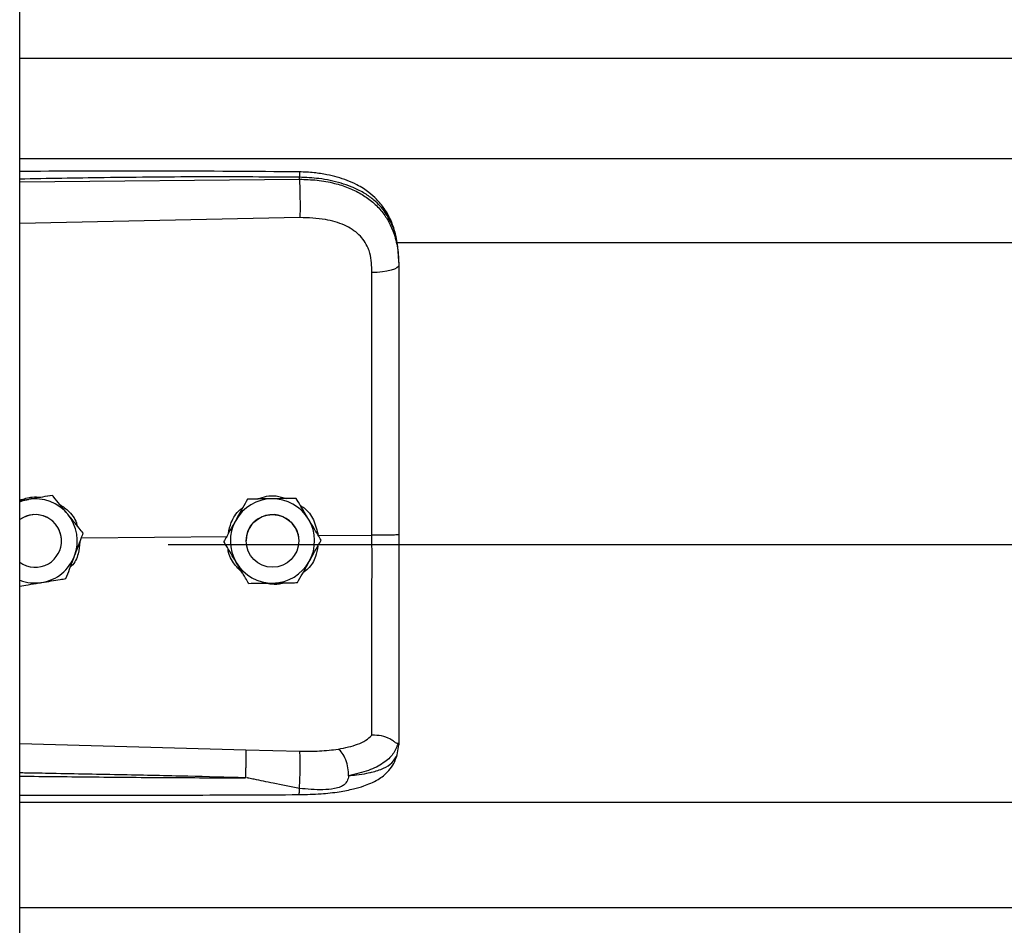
# Model space of a CAD drawing. Header units: inches. Extents: x 170 to 284, y 215 to 248.
# Tile 350 of 656: x 202.5 to 202.7, y 223.585 to 223.769. Entities that reach past the tile are written whole.
import ezdxf

# ---------------------------------------------------------------- set-up
doc = ezdxf.new("R2010")
doc.units = ezdxf.units.IN
doc.header["$LTSCALE"] = 0.25
doc.header["$MEASUREMENT"] = 0
doc.layers.add('RH FRONT OF HOOD', color=7, linetype='Continuous')

msp = doc.modelspace()

# ---------------------------------------------------------------- linework, layer by layer
at = {"layer": 'RH FRONT OF HOOD'}
for p, q in [((202.5003237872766, 220.1328032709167), (202.5003237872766, 224.3332527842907)), ((202.5003237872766, 223.7609174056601), (206.5326438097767, 223.7609174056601)), ((202.5003237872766, 223.7405294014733), (206.5326438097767, 223.7405294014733)), ((202.5003237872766, 223.7357810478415), (202.5571710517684, 223.7363177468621)), ((202.5571710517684, 223.7363177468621), (202.5571710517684, 223.7367291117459)), ((202.557267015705, 223.7285289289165), (202.5003237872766, 223.7273193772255)), ((202.5768719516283, 223.7234537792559), (206.4560926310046, 223.7234537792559)), ((202.5773665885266, 223.7193945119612), (202.5773665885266, 223.71890619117)), ((202.5020983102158, 223.6712530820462), (202.5003237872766, 223.6709642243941)), ((202.5069763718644, 223.6720492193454), (202.5060478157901, 223.6718981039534)), ((202.5069763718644, 223.6720475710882), (202.5069763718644, 223.6720492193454)), ((202.5466154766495, 223.6712894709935), (202.5466154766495, 223.6712911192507)), ((202.5564989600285, 223.6714377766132), (202.5564989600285, 223.6714394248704)), ((202.5128579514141, 223.6634105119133), (202.5425559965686, 223.6636948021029)), ((202.5132301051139, 223.6643927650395), (202.5132301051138, 223.6643944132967)), ((202.5609953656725, 223.6638713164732), (202.5719089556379, 223.6639757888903)), ((202.5088241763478, 223.662803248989), (202.5088241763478, 223.6628040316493)), ((202.5304915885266, 223.6620613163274), (206.5024760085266, 223.6620613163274)), ((202.5418021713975, 223.6626559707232), (202.5418021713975, 223.6626576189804)), ((202.5463354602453, 223.6628040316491), (202.5463354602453, 223.6628032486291)), ((202.5570358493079, 223.6628032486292), (202.5570358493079, 223.6628040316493)), ((202.5615691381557, 223.6629525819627), (202.5615691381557, 223.6629542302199)), ((202.5003237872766, 223.6216476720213), (202.5462594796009, 223.6203158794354)), ((202.5770268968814, 223.6193391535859), (202.5773665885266, 223.6213243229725)), ((202.5773665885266, 223.6218531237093), (202.5773665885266, 223.6213243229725)), ((202.5462594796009, 223.6203158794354), (202.5572451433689, 223.6200537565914)), ((202.5003237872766, 223.609675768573), (206.5326438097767, 223.609675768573)), ((202.5003237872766, 223.5882967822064), (206.5326438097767, 223.5882967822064))]:
    msp.add_line(p, q, dxfattribs=at)
at = {"layer": 'RH FRONT OF HOOD', "flags": 128}
for points in [[(202.5773665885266, 223.71890619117), (202.577262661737, 223.7186104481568), (202.5769547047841, 223.7183255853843), (202.5764540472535, 223.7180620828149), (202.5757791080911, 223.7178296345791), (202.5749547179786, 223.7176367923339), (202.5740112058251, 223.7174906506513), (202.5729832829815, 223.7173965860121), (202.5719087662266, 223.7173580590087)], [(202.5003237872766, 223.6707636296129), (202.501007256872, 223.6710012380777), (202.5020983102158, 223.6712530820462)], [(202.5562784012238, 223.6655483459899), (202.5568832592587, 223.664072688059), (202.5570358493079, 223.6628040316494)]]:
    msp.add_lwpolyline(points, dxfattribs=at)
at = {"layer": 'RH FRONT OF HOOD'}
msp.add_circle((202.5516856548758, 223.662803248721), 0.005350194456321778, dxfattribs=at)
for centre, radius, start, end in [((202.5034739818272, 223.6628040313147), 0.008560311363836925, 39.24773070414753, 99.24772960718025), ((202.5516856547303, 223.6628040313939), 0.008560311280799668, 90.85968127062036, 150.8596805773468), ((202.551685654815, 223.6628040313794), 0.008560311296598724, 30.85968260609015, 90.85968183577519), ((202.5034739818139, 223.6628040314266), 0.005350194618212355, 39.24773075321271, 126.0718980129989), ((202.5034739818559, 223.6628032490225), 0.005350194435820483, 300.009742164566, 126.0718999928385), ((202.5034739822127, 223.6628040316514), 0.00856031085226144, 339.2477292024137, 39.24773059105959), ((202.5516856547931, 223.6628040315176), 0.005350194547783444, 30.85968222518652, 179.9999985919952), ((202.5516856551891, 223.6628040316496), 0.008560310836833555, 330.8596808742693, 30.85968233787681), ((202.5034739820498, 223.6628040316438), 0.005350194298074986, 5.903435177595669e-08, 39.24773054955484), ((202.5516856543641, 223.6628040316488), 0.008560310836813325, 150.8596808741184, 210.8596823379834), ((202.5034739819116, 223.6628040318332), 0.008560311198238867, 279.2477290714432, 339.2477287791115), ((202.5034739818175, 223.6628032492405), 0.005350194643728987, 233.9281021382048, 300.0097413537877), ((202.5516856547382, 223.662804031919), 0.008560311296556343, 210.8596826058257, 270.8596818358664), ((202.5516856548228, 223.6628040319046), 0.008560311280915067, 270.8596812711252, 330.8596805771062), ((202.5034739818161, 223.6628040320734), 0.008560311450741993, 248.4076756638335, 279.2477294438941)]:
    msp.add_arc(centre, radius, start, end, dxfattribs=at)
for points, knots in [([(202.5571524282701, 223.737821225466), (202.5479354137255, 223.7378891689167), (202.5298485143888, 223.7380224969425), (202.5109049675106, 223.7379651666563), (202.5011792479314, 223.7379123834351), (202.5003237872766, 223.737907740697)], [0, 0, 0, 0, 0.4865830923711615, 0.9548405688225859, 1, 1, 1, 1]), ([(202.5571522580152, 223.7378053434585), (202.5571534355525, 223.7378093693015), (202.5571574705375, 223.7378231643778), (202.5571626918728, 223.7377082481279), (202.5571693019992, 223.7374154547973), (202.5571703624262, 223.7369995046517), (202.5571710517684, 223.7367291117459)], [0, 0, 0, 0, 0.09787641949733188, 0.3353863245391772, 0.5679606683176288, 1, 1, 1, 1]), ([(202.5772801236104, 223.7214376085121), (202.5771611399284, 223.7225080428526), (202.5769457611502, 223.7244456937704), (202.576200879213, 223.7269643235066), (202.5753436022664, 223.7288740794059), (202.574268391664, 223.7306267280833), (202.5729533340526, 223.732214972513), (202.5714826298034, 223.733509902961), (202.5701089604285, 223.7344697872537), (202.568666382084, 223.7353012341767), (202.5662881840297, 223.7363683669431), (202.5633517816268, 223.737181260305), (202.560042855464, 223.7377097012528), (202.5581510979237, 223.7377826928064), (202.5571524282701, 223.737821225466)], [0, 0, 0, 0, 0.1084465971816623, 0.1963050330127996, 0.269182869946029, 0.3279968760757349, 0.4149595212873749, 0.4916410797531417, 0.53897604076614, 0.5941910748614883, 0.6694152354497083, 0.8148545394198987, 0.9022606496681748, 1, 1, 1, 1]), ([(202.5571710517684, 223.7367291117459), (202.5508652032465, 223.7367684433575), (202.5376261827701, 223.7368510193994), (202.518676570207, 223.7366698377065), (202.5060360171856, 223.7364488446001), (202.5003237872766, 223.7363489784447)], [0, 0, 0, 0, 0.3326703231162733, 0.6984356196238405, 1, 1, 1, 1]), ([(202.5773665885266, 223.7193945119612), (202.5773038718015, 223.7207509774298), (202.5771854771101, 223.7233116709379), (202.5762159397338, 223.7268026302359), (202.5749267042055, 223.729214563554), (202.5735628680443, 223.7309172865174), (202.5724799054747, 223.7319606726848), (202.571420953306, 223.7327891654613), (202.5704315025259, 223.7334491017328), (202.5691971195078, 223.7341441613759), (202.5676031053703, 223.7348698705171), (202.5649393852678, 223.7357778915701), (202.5614042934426, 223.7365378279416), (202.5584977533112, 223.7366691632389), (202.5571710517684, 223.7367291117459)], [0, 0, 0, 0, 0.1307156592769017, 0.2467609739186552, 0.3577928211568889, 0.4170971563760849, 0.4791482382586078, 0.5177152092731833, 0.5590896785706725, 0.6032945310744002, 0.6633484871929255, 0.7353692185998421, 0.8792082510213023, 1, 1, 1, 1]), ([(202.5571710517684, 223.7363177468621), (202.5571927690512, 223.7357418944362), (202.5572378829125, 223.7345456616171), (202.5572788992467, 223.7323205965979), (202.5572921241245, 223.7301432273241), (202.5572751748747, 223.729053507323), (202.557267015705, 223.7285289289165)], [0, 0, 0, 0, 0.2406941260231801, 0.4999999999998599, 0.7593058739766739, 1, 1, 1, 1]), ([(202.5571710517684, 223.7363177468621), (202.5583678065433, 223.7362860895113), (202.5608000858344, 223.7362217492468), (202.5641296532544, 223.735602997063), (202.5671080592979, 223.7346598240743), (202.5696396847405, 223.7334462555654), (202.5718852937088, 223.7319003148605), (202.573747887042, 223.7300651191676), (202.5752415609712, 223.7279299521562), (202.5764108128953, 223.7253753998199), (202.5772076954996, 223.7222990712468), (202.5773131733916, 223.7200467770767), (202.5773665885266, 223.71890619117)], [0, 0, 0, 0, 0.1094013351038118, 0.2223468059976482, 0.315179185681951, 0.4102231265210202, 0.5012749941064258, 0.5946006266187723, 0.6834485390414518, 0.7745330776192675, 0.8858211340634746, 1, 1, 1, 1]), ([(202.571483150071, 223.7212913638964), (202.5714831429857, 223.721291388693), (202.5713805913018, 223.7216502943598), (202.5708853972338, 223.7230564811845), (202.5693493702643, 223.7252591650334), (202.5662823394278, 223.7271624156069), (202.5621661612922, 223.7283740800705), (202.559013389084, 223.72847373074), (202.557267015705, 223.7285289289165)], [0, 0, 0, 0, 4.497367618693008e-06, 0.06509473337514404, 0.261670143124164, 0.4753105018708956, 0.709365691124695, 1, 1, 1, 1]), ([(202.5719087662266, 223.7173580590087), (202.571838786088, 223.7186826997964), (202.5717688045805, 223.7200073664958), (202.5714831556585, 223.7212913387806), (202.571483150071, 223.7212913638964)], [0, 0, 0, 0, 0.999980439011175, 1, 1, 1, 1]), ([(202.5719089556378, 223.6639757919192), (202.5719089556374, 223.6639758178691), (202.5719088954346, 223.6673621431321), (202.5719088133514, 223.6744088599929), (202.5719087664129, 223.6850820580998), (202.5719087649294, 223.6959581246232), (202.5719087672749, 223.706745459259), (202.571908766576, 223.7138205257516), (202.5719087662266, 223.7173580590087)], [0, 0, 0, 0, 1.439079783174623e-06, 0.1877923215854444, 0.3908439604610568, 0.5938956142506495, 0.796947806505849, 1, 1, 1, 1]), ([(202.5773665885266, 223.71890619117), (202.5773665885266, 223.7152760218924), (202.5773665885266, 223.7080051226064), (202.5773665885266, 223.6969243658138), (202.5773665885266, 223.6857417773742), (202.5773665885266, 223.6747731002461), (202.5773665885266, 223.6675252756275), (202.5773665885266, 223.6640454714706)], [0, 0, 0, 0, 0.2027568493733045, 0.4061035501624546, 0.60886041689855, 0.8122072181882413, 1, 1, 1, 1]), ([(202.5003237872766, 223.6710831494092), (202.5011614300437, 223.6713637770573), (202.5025706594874, 223.6718358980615), (202.5040437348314, 223.6717172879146), (202.5046412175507, 223.6716691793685)], [0, 0, 0, 0, 0.5943977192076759, 1, 1, 1, 1]), ([(202.5069763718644, 223.6720475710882), (202.506300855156, 223.6719375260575), (202.5049339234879, 223.671714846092), (202.5032688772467, 223.6714436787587), (202.5023156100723, 223.6712884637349), (202.5020983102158, 223.6712530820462)], [0, 0, 0, 0, 0.4299704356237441, 0.8700602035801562, 0.9999999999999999, 0.9999999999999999, 0.9999999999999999, 0.9999999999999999]), ([(202.5101032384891, 223.6682220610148), (202.5099795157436, 223.6683735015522), (202.5090118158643, 223.669557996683), (202.5079506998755, 223.6708567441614), (202.5070713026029, 223.6719330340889), (202.5069763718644, 223.6720492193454)], [0, 0, 0, 0, 0.1156468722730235, 0.9045342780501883, 1, 1, 1, 1]), ([(202.5101032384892, 223.6682199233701), (202.5099795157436, 223.6683713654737), (202.5090118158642, 223.6695558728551), (202.5079506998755, 223.6708548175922), (202.5070713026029, 223.6719313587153), (202.5069763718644, 223.6720475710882)], [0, 0, 0, 0, 0.115646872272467, 0.9045342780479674, 1, 1, 1, 1]), ([(202.5466154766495, 223.6712911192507), (202.5462822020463, 223.6706933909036), (202.5456078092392, 223.6694838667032), (202.5447863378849, 223.6680104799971), (202.5443160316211, 223.6671669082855), (202.5442088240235, 223.6669746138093)], [0, 0, 0, 0, 0.4299704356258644, 0.8700602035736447, 0.9999999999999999, 0.9999999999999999, 0.9999999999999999, 0.9999999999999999]), ([(202.5466154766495, 223.6712894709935), (202.5462822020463, 223.6706916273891), (202.5456078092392, 223.6694818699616), (202.5447863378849, 223.668008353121), (202.5443160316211, 223.6671647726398), (202.5442088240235, 223.6669724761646)], [0, 0, 0, 0, 0.4299704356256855, 0.8700602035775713, 0.9999999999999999, 0.9999999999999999, 0.9999999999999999, 0.9999999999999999]), ([(202.551557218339, 223.6713655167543), (202.5502851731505, 223.6713463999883), (202.5485886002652, 223.6713209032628), (202.5470103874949, 223.6712970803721), (202.5466154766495, 223.6712911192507)], [0, 0, 0, 0, 0.7497733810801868, 1, 1, 1, 1]), ([(202.551557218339, 223.6713633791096), (202.5502851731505, 223.6713443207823), (202.5485886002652, 223.6713189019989), (202.5470103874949, 223.6712953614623), (202.5466154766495, 223.6712894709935)], [0, 0, 0, 0, 0.7497733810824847, 0.9999999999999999, 0.9999999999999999, 0.9999999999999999, 0.9999999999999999]), ([(202.5487618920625, 223.6713234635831), (202.5493308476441, 223.6715367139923), (202.5505122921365, 223.6719795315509), (202.5525568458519, 223.6720346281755), (202.5538940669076, 223.6716278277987), (202.5546062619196, 223.6714111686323)], [0, 0, 0, 0, 0.3027399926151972, 0.6286439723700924, 1, 1, 1, 1]), ([(202.5564989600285, 223.6714394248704), (202.5558146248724, 223.6714292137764), (202.5544298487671, 223.6714085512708), (202.5527430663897, 223.6713833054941), (202.5517773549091, 223.671368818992), (202.551557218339, 223.6713655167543)], [0, 0, 0, 0, 0.4299704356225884, 0.8700602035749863, 1, 1, 1, 1]), ([(202.5564989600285, 223.6714377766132), (202.5558146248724, 223.671427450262), (202.5544298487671, 223.6714065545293), (202.5527430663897, 223.671381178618), (202.5517773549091, 223.6713666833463), (202.551557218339, 223.6713633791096)], [0, 0, 0, 0, 0.429970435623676, 0.8700602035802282, 0.9999999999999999, 0.9999999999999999, 0.9999999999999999, 0.9999999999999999]), ([(202.5590340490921, 223.6671970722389), (202.5589337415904, 223.6673649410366), (202.5581491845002, 223.6686779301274), (202.5572888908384, 223.6701175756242), (202.5565759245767, 223.6713106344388), (202.5564989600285, 223.6714394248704)], [0, 0, 0, 0, 0.1156468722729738, 0.9045342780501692, 1, 1, 1, 1]), ([(202.5590340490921, 223.6671949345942), (202.5589337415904, 223.6673628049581), (202.5581491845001, 223.6686758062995), (202.5572888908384, 223.670115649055), (202.5565759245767, 223.6713089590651), (202.5564989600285, 223.6714377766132)], [0, 0, 0, 0, 0.1156468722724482, 0.9045342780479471, 1, 1, 1, 1]), ([(202.5082475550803, 223.6703532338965), (202.5088969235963, 223.6699254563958), (202.5103878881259, 223.668943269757), (202.5116895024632, 223.6672107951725), (202.5119654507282, 223.6659744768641), (202.512020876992, 223.665726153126)], [0, 0, 0, 0, 0.3814222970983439, 0.8757540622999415, 1, 1, 1, 1]), ([(202.5427198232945, 223.6643037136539), (202.5428822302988, 223.6650556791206), (202.5432611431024, 223.6668100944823), (202.5443905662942, 223.6686505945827), (202.5454303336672, 223.6693819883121), (202.545628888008, 223.6695216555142)], [0, 0, 0, 0, 0.3776771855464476, 0.8811610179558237, 1, 1, 1, 1]), ([(202.5573738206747, 223.6699754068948), (202.5576189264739, 223.6698275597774), (202.5587517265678, 223.6691442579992), (202.5602255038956, 223.6670448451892), (202.5607326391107, 223.6649543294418), (202.5609953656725, 223.6638713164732)], [0, 0, 0, 0, 0.1174426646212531, 0.5427821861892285, 1, 1, 1, 1]), ([(202.5132301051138, 223.6643944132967), (202.5129660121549, 223.6647177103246), (202.5119668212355, 223.6659408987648), (202.5108931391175, 223.66725516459), (202.5101032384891, 223.6682220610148)], [0, 0, 0, 0, 0.2643068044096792, 1, 1, 1, 1]), ([(202.5132301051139, 223.6643927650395), (202.5129660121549, 223.6647159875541), (202.5119668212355, 223.6659388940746), (202.5108931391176, 223.6672530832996), (202.5101032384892, 223.6682199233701)], [0, 0, 0, 0, 0.2643068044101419, 1, 1, 1, 1]), ([(202.5615691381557, 223.6629542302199), (202.5613550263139, 223.6633125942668), (202.5605449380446, 223.6646684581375), (202.5596744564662, 223.6661252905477), (202.5590340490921, 223.6671970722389)], [0, 0, 0, 0, 0.2643068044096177, 1, 1, 1, 1]), ([(202.5615691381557, 223.6629525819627), (202.5613550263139, 223.6633108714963), (202.5605449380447, 223.6646664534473), (202.5596744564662, 223.6661232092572), (202.5590340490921, 223.6671949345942)], [0, 0, 0, 0, 0.2643068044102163, 1, 1, 1, 1]), ([(202.5442088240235, 223.6669746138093), (202.54358933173, 223.6658634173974), (202.54276309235, 223.6643813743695), (202.541994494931, 223.6630026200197), (202.5418021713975, 223.6626576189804)], [0, 0, 0, 0, 0.7497733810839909, 1, 1, 1, 1]), ([(202.5442088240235, 223.6669724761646), (202.54358933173, 223.6658613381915), (202.54276309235, 223.6643793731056), (202.541994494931, 223.6630009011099), (202.5418021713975, 223.6626559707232)], [0, 0, 0, 0, 0.7497733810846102, 0.9999999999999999, 0.9999999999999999, 0.9999999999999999, 0.9999999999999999]), ([(202.5114789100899, 223.6597708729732), (202.5119296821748, 223.6609605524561), (202.5125308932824, 223.6625472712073), (202.513090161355, 223.6640233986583), (202.5132301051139, 223.6643927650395)], [0, 0, 0, 0, 0.7497733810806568, 1, 1, 1, 1]), ([(202.5719087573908, 223.6232852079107), (202.5719087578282, 223.6235479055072), (202.5719087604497, 223.6251223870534), (202.5719087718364, 223.6285537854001), (202.5719088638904, 223.6341551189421), (202.5719091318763, 223.6405949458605), (202.5719094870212, 223.6478209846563), (202.5719097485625, 223.6556958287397), (202.5719097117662, 223.661223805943), (202.5719096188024, 223.6639757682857), (202.5719096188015, 223.6639757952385)], [0, 0, 0, 0, 0.03155846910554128, 0.1891461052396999, 0.3467338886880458, 0.5043277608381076, 0.6619226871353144, 0.8309600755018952, 0.9999983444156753, 1, 1, 1, 1]), ([(202.5773665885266, 223.6640454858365), (202.5772853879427, 223.6640341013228), (202.5771229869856, 223.6640113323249), (202.5758701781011, 223.6639833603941), (202.5740727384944, 223.6639673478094), (202.5726306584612, 223.6639729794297), (202.5719096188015, 223.6639757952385)], [0, 0, 0, 0, 0.2500007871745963, 0.5000009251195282, 0.750000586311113, 1, 1, 1, 1]), ([(202.5773665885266, 223.6640454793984), (202.5773665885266, 223.6610081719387), (202.5773665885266, 223.6548327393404), (202.5773665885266, 223.6460457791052), (202.5773665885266, 223.6378791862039), (202.5773665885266, 223.6312991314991), (202.5773665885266, 223.6259144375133), (202.5773665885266, 223.6232139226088), (202.5773665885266, 223.6218531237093)], [0, 0, 0, 0, 0.1870908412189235, 0.3803918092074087, 0.5558755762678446, 0.7364481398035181, 0.8671952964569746, 1, 1, 1, 1]), ([(202.5125641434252, 223.6626350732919), (202.5124880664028, 223.6618093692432), (202.5123259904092, 223.6600502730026), (202.5114771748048, 223.6582423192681), (202.5106929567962, 223.65754162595), (202.5106041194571, 223.6574622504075)], [0, 0, 0, 0, 0.439592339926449, 0.9365162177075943, 1, 1, 1, 1]), ([(202.5443372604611, 223.6584131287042), (202.5442369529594, 223.6585809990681), (202.5434523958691, 223.6598940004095), (202.5425921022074, 223.661333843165), (202.5418791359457, 223.662527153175), (202.5418021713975, 223.6626559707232)], [0, 0, 0, 0, 0.1156468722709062, 0.9045342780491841, 0.9999999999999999, 0.9999999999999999, 0.9999999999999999, 0.9999999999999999]), ([(202.5456180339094, 223.6562697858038), (202.5449669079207, 223.6569319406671), (202.5436188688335, 223.6583028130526), (202.5427172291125, 223.6601736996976), (202.5426726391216, 223.6611867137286), (202.5426720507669, 223.6612000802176)], [0, 0, 0, 0, 0.4797011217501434, 0.9931347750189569, 1, 1, 1, 1]), ([(202.5608892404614, 223.6617329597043), (202.5607771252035, 223.6610196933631), (202.5605144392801, 223.6593485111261), (202.5593601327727, 223.6574257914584), (202.5582254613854, 223.6565743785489), (202.5578606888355, 223.6563006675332)], [0, 0, 0, 0, 0.3356490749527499, 0.7864254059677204, 1, 1, 1, 1]), ([(202.5591624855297, 223.6586355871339), (202.5597819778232, 223.6597467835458), (202.5606082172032, 223.6612288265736), (202.5613768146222, 223.6626075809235), (202.5615691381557, 223.6629525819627)], [0, 0, 0, 0, 0.7497733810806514, 1, 1, 1, 1]), ([(202.509727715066, 223.6551494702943), (202.5099702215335, 223.6557894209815), (202.5104609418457, 223.6570843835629), (202.5110586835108, 223.6586618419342), (202.5114009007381, 223.659564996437), (202.5114789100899, 223.6597708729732)], [0, 0, 0, 0, 0.4299704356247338, 0.8700602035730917, 1, 1, 1, 1]), ([(202.5468723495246, 223.6541707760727), (202.5466582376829, 223.6545290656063), (202.5458481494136, 223.6558846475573), (202.5449776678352, 223.6573414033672), (202.5443372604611, 223.6584131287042)], [0, 0, 0, 0, 0.2643068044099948, 1, 1, 1, 1]), ([(202.5567558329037, 223.6543190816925), (202.5570891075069, 223.6549168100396), (202.557763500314, 223.65612633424), (202.5585849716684, 223.657599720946), (202.5590552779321, 223.6584432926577), (202.5591624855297, 223.6586355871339)], [0, 0, 0, 0, 0.4299704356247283, 0.8700602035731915, 1, 1, 1, 1]), ([(202.5048496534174, 223.6543549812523), (202.5061053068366, 223.6545594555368), (202.5077800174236, 223.6548321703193), (202.5093378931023, 223.6550859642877), (202.509727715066, 223.6551494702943)], [0, 0, 0, 0, 0.7497733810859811, 1, 1, 1, 1]), ([(202.5003237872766, 223.6536182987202), (202.5008835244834, 223.6537093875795), (202.5021352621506, 223.6539130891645), (202.5036792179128, 223.65416441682), (202.5046323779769, 223.6543196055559), (202.5048496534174, 223.6543549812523)], [0, 0, 0, 0, 0.3844201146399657, 0.8596768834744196, 0.9999999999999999, 0.9999999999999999, 0.9999999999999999, 0.9999999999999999]), ([(202.5468723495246, 223.6541707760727), (202.5475566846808, 223.6541809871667), (202.5489414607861, 223.6542016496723), (202.5506282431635, 223.654226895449), (202.5515939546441, 223.6542413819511), (202.5518140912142, 223.6542446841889)], [0, 0, 0, 0, 0.4299704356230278, 0.8700602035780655, 1, 1, 1, 1]), ([(202.5539583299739, 223.6542769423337), (202.5538644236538, 223.6542403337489), (202.5530900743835, 223.6539384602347), (202.5517940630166, 223.6538794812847), (202.5506860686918, 223.6541320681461), (202.550292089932, 223.6542218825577)], [0, 0, 0, 0, 0.08167163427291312, 0.6734623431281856, 1, 1, 1, 1]), ([(202.5518140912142, 223.6542446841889), (202.5530861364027, 223.6542638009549), (202.554782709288, 223.6542892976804), (202.5563609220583, 223.6543131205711), (202.5567558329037, 223.6543190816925)], [0, 0, 0, 0, 0.7497733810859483, 1, 1, 1, 1]), ([(202.5650745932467, 223.6204611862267), (202.566448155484, 223.6207490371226), (202.5685325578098, 223.6211858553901), (202.5707083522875, 223.6222265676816), (202.5715073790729, 223.6229318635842), (202.5719087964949, 223.6232861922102)], [0, 0, 0, 0, 0.4901989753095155, 0.7438846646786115, 1, 1, 1, 1]), ([(202.5771695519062, 223.6216027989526), (202.5771204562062, 223.6215942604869), (202.5770196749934, 223.6215767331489), (202.5767280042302, 223.6217629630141), (202.5762625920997, 223.6220938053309), (202.5753863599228, 223.6226738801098), (202.5739071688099, 223.6232920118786), (202.5725663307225, 223.6232881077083), (202.5719087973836, 223.623286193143)], [0, 0, 0, 0, 0.1136768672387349, 0.2333502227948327, 0.3620694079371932, 0.5019163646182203, 0.755744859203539, 1, 1, 1, 1]), ([(202.5771737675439, 223.6216026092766), (202.5768981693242, 223.6208806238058), (202.5763321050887, 223.6193977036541), (202.5742792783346, 223.6175644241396), (202.5712910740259, 223.6160063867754), (202.5685640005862, 223.615383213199), (202.5671641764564, 223.6150633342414)], [0, 0, 0, 0, 0.2305257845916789, 0.4734878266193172, 0.7297379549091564, 1, 1, 1, 1]), ([(202.5773665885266, 223.6218531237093), (202.5773665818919, 223.6218518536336), (202.5773665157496, 223.6218391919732), (202.5773593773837, 223.621735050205), (202.5772609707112, 223.6216566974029), (202.5771732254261, 223.6215868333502)], [0, 0, 0, 0, 0.01193493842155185, 0.118981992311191, 1, 1, 1, 1]), ([(202.546259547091, 223.6203158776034), (202.5462661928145, 223.6200770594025), (202.5462764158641, 223.6197096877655), (202.5462743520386, 223.618847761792), (202.5462667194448, 223.6180729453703), (202.5462524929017, 223.6172124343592), (202.5462275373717, 223.6160529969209), (202.5462011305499, 223.6152095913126), (202.5461839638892, 223.6146613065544)], [0, 0, 0, 0, 0.2394514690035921, 0.3683457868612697, 0.4999761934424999, 0.631610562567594, 0.7605158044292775, 0.9999999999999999, 0.9999999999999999, 0.9999999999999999, 0.9999999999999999]), ([(202.5571140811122, 223.611230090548), (202.5586021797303, 223.611266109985), (202.5613833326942, 223.6113334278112), (202.565118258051, 223.6117564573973), (202.5679935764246, 223.6123157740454), (202.5700949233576, 223.6129242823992), (202.5716777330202, 223.6135324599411), (202.5730534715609, 223.6142277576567), (202.5743254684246, 223.6151105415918), (202.5754526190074, 223.6161853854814), (202.5764664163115, 223.6176042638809), (202.5768210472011, 223.6187062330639), (202.5770099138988, 223.6192931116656)], [0, 0, 0, 0, 0.1696911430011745, 0.3171409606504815, 0.4424359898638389, 0.5384364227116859, 0.6083291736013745, 0.684095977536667, 0.7426779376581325, 0.8151683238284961, 0.9015637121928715, 1, 1, 1, 1]), ([(202.5571597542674, 223.6124832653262), (202.5571757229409, 223.6127238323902), (202.5572094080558, 223.6132312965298), (202.5572542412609, 223.6142414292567), (202.5572912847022, 223.6154288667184), (202.5573140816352, 223.6167007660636), (202.5573192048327, 223.6179042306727), (202.5573067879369, 223.6189001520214), (202.5572816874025, 223.6196394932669), (202.5572568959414, 223.6199205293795), (202.5572451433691, 223.6200537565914)], [0, 0, 0, 0, 0.1098512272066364, 0.2317256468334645, 0.3631776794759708, 0.4999999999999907, 0.6368223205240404, 0.7682743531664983, 0.8901487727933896, 1, 1, 1, 1]), ([(202.5572451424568, 223.6200537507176), (202.5585972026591, 223.6200464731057), (202.5612992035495, 223.6200319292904), (202.5638058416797, 223.6203164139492), (202.5650581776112, 223.6204585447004)], [0, 0, 0, 0, 0.5003922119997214, 1, 1, 1, 1]), ([(202.5671636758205, 223.6150600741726), (202.567138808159, 223.6155900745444), (202.5670871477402, 223.6166911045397), (202.5666114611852, 223.6183535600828), (202.5659067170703, 223.6197416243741), (202.5653435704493, 223.6202270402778), (202.565072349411, 223.6204608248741)], [0, 0, 0, 0, 0.2405618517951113, 0.4997464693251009, 0.7590693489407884, 1, 1, 1, 1]), ([(202.5671652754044, 223.6150615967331), (202.5677115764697, 223.6151186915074), (202.5690165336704, 223.6152550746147), (202.570415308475, 223.6154831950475), (202.5713702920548, 223.6156770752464), (202.5726036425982, 223.6159549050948), (202.5742899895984, 223.6165211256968), (202.5761097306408, 223.6176466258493), (202.5767152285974, 223.6187640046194), (202.5770268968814, 223.6193391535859)], [0, 0, 0, 0, 0.1091879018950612, 0.260818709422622, 0.307798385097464, 0.3355235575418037, 0.5627886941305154, 0.7749539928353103, 1, 1, 1, 1]), ([(202.5461838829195, 223.6146589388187), (202.5422838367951, 223.6147582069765), (202.5340137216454, 223.6149687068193), (202.5209017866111, 223.6152508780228), (202.5099538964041, 223.6154634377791), (202.502937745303, 223.6155915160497), (202.5007627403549, 223.6156295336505), (202.5003237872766, 223.6156372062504)], [0, 0, 0, 0, 0.2551597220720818, 0.5410705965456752, 0.8577348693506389, 0.9712884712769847, 1, 1, 1, 1]), ([(202.5003237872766, 223.6149921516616), (202.5029214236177, 223.614960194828), (202.5079874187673, 223.6148978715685), (202.5155515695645, 223.614817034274), (202.5232037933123, 223.6147477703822), (202.5309617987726, 223.6146961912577), (202.5386843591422, 223.6146631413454), (202.5437212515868, 223.6146603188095), (202.5461838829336, 223.6146589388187)], [0, 0, 0, 0, 0.169941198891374, 0.3314248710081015, 0.4948424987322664, 0.6705311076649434, 0.8389164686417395, 1, 1, 1, 1]), ([(202.5571597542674, 223.6124832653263), (202.55537895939, 223.6128293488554), (202.5523238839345, 223.613423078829), (202.5488879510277, 223.6141431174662), (202.5471497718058, 223.614500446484), (202.5466522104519, 223.6146016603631), (202.5465016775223, 223.6146276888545), (202.5464513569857, 223.6146363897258)], [0, 0, 0, 0, 0.5022803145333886, 0.861696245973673, 0.9584272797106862, 0.9861029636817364, 1, 1, 1, 1]), ([(202.5671650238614, 223.6150583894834), (202.567090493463, 223.6146880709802), (202.5669865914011, 223.614171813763), (202.5666148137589, 223.6135744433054), (202.5661941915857, 223.6131415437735), (202.5653904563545, 223.6126970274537), (202.5639131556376, 223.6123354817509), (202.561152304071, 223.6120953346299), (202.5587555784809, 223.6123282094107), (202.5571597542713, 223.6124832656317)], [0, 0, 0, 0, 0.1001269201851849, 0.1395859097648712, 0.1897135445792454, 0.2582342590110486, 0.369735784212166, 0.5803479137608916, 1, 1, 1, 1]), ([(202.5003237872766, 223.611092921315), (202.5039899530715, 223.6110936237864), (202.5154624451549, 223.6110958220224), (202.5343932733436, 223.6111236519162), (202.5496564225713, 223.6111951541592), (202.557114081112, 223.6112300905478)], [0, 0, 0, 0, 0.1936599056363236, 0.6060178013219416, 0.9999999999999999, 0.9999999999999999, 0.9999999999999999, 0.9999999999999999]), ([(202.5571140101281, 223.6112519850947), (202.5571147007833, 223.6112450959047), (202.5571212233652, 223.6111800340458), (202.5571321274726, 223.6113697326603), (202.5571462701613, 223.6116966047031), (202.5571549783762, 223.6121291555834), (202.5571589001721, 223.6124199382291), (202.5571597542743, 223.6124832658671)], [0, 0, 0, 0, 0.03436730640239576, 0.3245665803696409, 0.6210149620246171, 0.9174633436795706, 0.9999999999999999, 0.9999999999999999, 0.9999999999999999, 0.9999999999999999])]:
    msp.add_open_spline(points, degree=3, knots=knots, dxfattribs=at)

doc.saveas('drawing.dxf')
